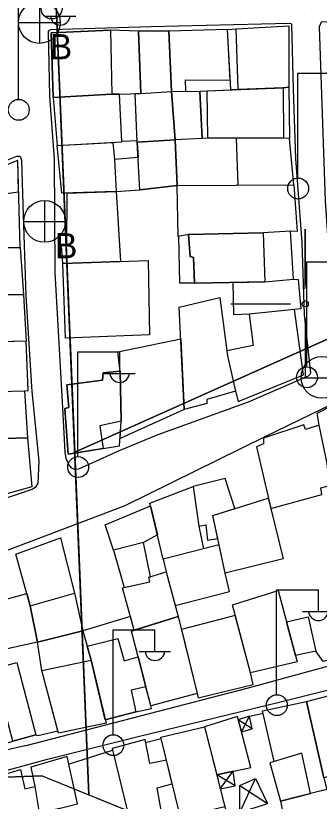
# Model space of a CAD drawing. Extents: x 417997 to 421451, y 4451742 to 4455216.
# Drawn here: x 419951.5 to 420002.3, y 4453416.7 to 4453548.3 of the extents above; entities that cross this region are included whole.
import ezdxf

# ---------------------------------------------------------------- set-up
doc = ezdxf.new("R2010")
doc.units = 0
for name, color, linetype in [('ADA', 7, 'Continuous'), ('ADAKENARI', 7, 'Continuous'), ('B_Mesken', 7, 'Continuous'), ('B_Sundurma', 7, 'Continuous'), ('B_Teras', 7, 'Continuous'), ('Default', 7, 'Continuous'), ('P_Grid', 7, 'Continuous'), ('PAFTALAMA', 7, 'Continuous'), ('PL_AYA_PARK_DINLENME', 7, 'Continuous'), ('PL_TURZM', 7, 'Continuous'), ('S_Elektrik_Diregi', 7, 'Continuous'), ('S_Rogar_Kapagi', 7, 'Continuous'), ('S_Rogar_Kapagi_Buski', 7, 'Continuous'), ('Sinir_Duvar_tek_tarafa_ait', 7, 'Continuous'), ('Sinir_Harap_Yerlesim_Alani', 7, 'Continuous'), ('TR_PARKALANI', 7, 'Continuous'), ('TR_TİC_TURIZM_K', 7, 'Continuous'), ('TR_TİCT', 7, 'Continuous'), ('Yol_Sose', 7, 'Continuous')]:
    doc.layers.add(name, color=color, linetype=linetype)

# ---------------------------------------------------------------- blocks, each defined once
blk = doc.blocks.new('POINT_DISPLAY')
at = {"layer": 'Default'}
blk.add_line((0, 0), (0, 0), dxfattribs=at)

msp = doc.modelspace()

# ---------------------------------------------------------------- linework, layer by layer
at = {"layer": 'ADA'}
msp.add_line((419963.74, 4453417.74), (419952.2, 4453694.42), dxfattribs=at)
msp.add_line((419963.74, 4453417.74), (419952.2, 4453694.42), dxfattribs=at)
at = {"layer": 'ADAKENARI'}
for p, q in [((420033.97, 4453507.61), (419961.35, 4453475.15)), ((420033.97, 4453507.61), (419961.35, 4453475.15)), ((419955.88, 4453420.93), (419903.4, 4453419.08)), ((419955.88, 4453420.93), (419903.4, 4453419.08)), ((419955.88, 4453420.93), (419978.18, 4453411.89)), ((419955.88, 4453420.93), (419978.18, 4453411.89))]:
    msp.add_line(p, q, dxfattribs=at)
at = {"layer": 'B_Mesken'}
for points in [[(419987.5, 4453535.87), (419986.94, 4453546), (419988.43, 4453546.08), (419997.25, 4453546.59), (419997.24, 4453536.3), (419996.31, 4453536.22), (419988.74, 4453535.92)], [(419968.84, 4453535.15), (419972.42, 4453535.28), (419972.05, 4453545.7), (419967.36, 4453545.87), (419957.39, 4453545.42), (419957.72, 4453534.59), (419967.58, 4453535.15), (419968.84, 4453535.15)], [(419972.42, 4453535.28), (419977.55, 4453535.61), (419977.14, 4453545.7), (419972.05, 4453545.7)], [(419979.98, 4453535.64), (419979.91, 4453537.55), (419987.41, 4453537.48), (419986.94, 4453546), (419977.14, 4453545.7), (419977.55, 4453535.61)], [(419983.68, 4453527.79), (419982.69, 4453527.69), (419982.69, 4453527.69), (419982.35, 4453535.66), (419983.53, 4453535.72), (419987.5, 4453535.87), (419988.74, 4453535.92), (419996.31, 4453536.22), (419997.24, 4453536.3), (419997.37, 4453527.71), (419996.36, 4453527.79)], [(419957.72, 4453534.59), (419958.42, 4453526.56), (419969.23, 4453527.14), (419968.84, 4453535.15), (419967.58, 4453535.15)], [(419971.82, 4453527.12), (419971.48, 4453535.25), (419972.42, 4453535.28), (419977.55, 4453535.61), (419978.17, 4453527.52)], [(419982.69, 4453527.69), (419978.17, 4453527.52), (419977.55, 4453535.61), (419982.35, 4453535.66)], [(419971.96, 4453524.54), (419968, 4453524.22), (419968.27, 4453518.83), (419972.24, 4453519.14), (419978.54, 4453519.82), (419978.17, 4453527.52), (419971.82, 4453527.12)], [(419988.43, 4453527.79), (419988.71, 4453519.88), (419998.09, 4453519.93), (419997.37, 4453527.71), (419996.36, 4453527.79)], [(419944.86, 4453509.43), (419952.21, 4453509.44), (419951.81, 4453524.05), (419943.65, 4453520.83)], [(419980.45, 4453511.64), (419978.69, 4453511.29), (419978.54, 4453519.82), (419998.09, 4453519.93), (419998.65, 4453512.15), (419997.54, 4453512.2), (419992.93, 4453511.92)], [(419968.27, 4453518.83), (419969.05, 4453507.12), (419959.33, 4453506.79), (419959.15, 4453509.71), (419960.04, 4453509.77), (419960.06, 4453518.58)], [(419993.22, 4453503.71), (419998.01, 4453504.13), (419997.54, 4453512.2), (419992.93, 4453511.92), (419980.45, 4453511.64), (419980.69, 4453507.95), (419981.25, 4453507.78), (419981.45, 4453503.48)], [(419952.21, 4453509.44), (419952.77, 4453501.54), (419944.96, 4453501.61), (419943.29, 4453501.5), (419943.1, 4453509.35), (419944.86, 4453509.43)], [(419959.81, 4453494.24), (419959.33, 4453506.79), (419973.65, 4453507.28), (419973.91, 4453494.84)], [(419990.58, 4453498.3), (419988.01, 4453498.17), (419987.92, 4453503.61), (419993.22, 4453503.71), (419998.01, 4453504.13), (419998.83, 4453504.08), (419999.27, 4453499.2), (419998.17, 4453499.09)], [(419952.77, 4453501.54), (419953.21, 4453493.74), (419945.14, 4453493.54), (419939.84, 4453493.41), (419939.67, 4453501.25), (419944.96, 4453501.61)], [(419978.86, 4453499.44), (419985.65, 4453501.05), (419986.95, 4453491.28), (419988.32, 4453485.36), (419983.51, 4453483.99), (419983.47, 4453483.3), (419979.7, 4453482.31)], [(419988.32, 4453485.36), (419988.75, 4453483.67), (419999.68, 4453488.09), (419998.17, 4453499.09), (419990.58, 4453498.3), (419991.29, 4453493.03), (419986.84, 4453492.13), (419986.95, 4453491.28)], [(419968.99, 4453488.75), (419968.58, 4453491.95), (419979.12, 4453494.17), (419979.7, 4453482.31), (419968.96, 4453477.47), (419969.15, 4453480.33)], [(419952.91, 4453485.45), (419953.55, 4453485.51), (419953.21, 4453493.74), (419939.84, 4453493.41), (419940.15, 4453485.1)], [(419966.14, 4453475.75), (419968.88, 4453476.2), (419969.15, 4453480.33), (419968.99, 4453488.75), (419966.09, 4453488.46), (419966.03, 4453487.22), (419960, 4453486.43), (419960.35, 4453482.67), (419959.67, 4453482.48), (419960.25, 4453474.8)], [(420002.32, 4453479.7), (420002, 4453481.72), (420006.92, 4453484.2), (420017.67, 4453488.19), (420019.05, 4453476.89), (420018.45, 4453476.7), (420003.65, 4453473.24)], [(419936.14, 4453477.04), (419935.67, 4453484.98), (419952.91, 4453485.45), (419953.43, 4453477.56)], [(420003.65, 4453473.24), (420002.32, 4453479.7), (420000.01, 4453478.95), (419999.73, 4453479.75), (419992.97, 4453477.52), (419992.98, 4453476.53), (419991.83, 4453476.07), (419994.2, 4453465.7), (420002.76, 4453468.09), (420002.61, 4453469.18), (420004.04, 4453469.58)], [(419953.43, 4453477.56), (419954.13, 4453469.36), (419942.56, 4453466.1), (419937.62, 4453474.03), (419938.62, 4453474.57), (419938.41, 4453477.11)], [(419988.2, 4453465.7), (419986.59, 4453470.75), (419981.18, 4453469.43), (419982.17, 4453462.78), (419983.31, 4453463), (419983.58, 4453460.44), (419985.33, 4453460.67), (419984.48, 4453464.54)], [(419982.17, 4453462.78), (419982.92, 4453458.98), (419976.16, 4453457.21), (419973.95, 4453466.59), (419981.18, 4453469.43)], [(419994.2, 4453465.7), (419996.29, 4453457.26), (419986.59, 4453454.89), (419984.48, 4453464.54), (419993.8, 4453467.45)], [(419967.85, 4453458.72), (419966.46, 4453463.01), (419974.05, 4453466.16), (419975.2, 4453461.29), (419972.89, 4453460.01)], [(419953.88, 4453449.4), (419951.48, 4453458.06), (419958.98, 4453460.78), (419961.3, 4453451.52), (419962.71, 4453445.2), (419955.12, 4453443.35)], [(419974.05, 4453454.29), (419972.89, 4453460.01), (419967.85, 4453458.72), (419969.65, 4453452.49), (419973.96, 4453453.41), (419973.96, 4453453.41), (419973.77, 4453454.21)], [(419978.2, 4453449.49), (419987.27, 4453451.82), (419986.59, 4453454.89), (419985.55, 4453459.64), (419982.92, 4453458.98), (419976.16, 4453457.21), (419976.67, 4453455.09)], [(419971.34, 4453445.35), (419969.36, 4453452.43), (419973.96, 4453453.41), (419973.77, 4453454.21), (419976.67, 4453455.09), (419978.7, 4453447.63)], [(419987.79, 4453449.59), (419995.46, 4453451.97), (419998.65, 4453440), (419990.82, 4453438.18)], [(419943.71, 4453440.82), (419942.07, 4453448.38), (419953.3, 4453451.49), (419953.88, 4453449.4), (419955.12, 4453443.35)], [(419988.27, 4453447.8), (419979.24, 4453445.43), (419981.85, 4453434.71), (419982.04, 4453434.02), (419991.25, 4453436.24), (419990.82, 4453438.18)], [(419970.7, 4453447.61), (419962.71, 4453445.2), (419963.42, 4453442.68), (419964.09, 4453440.31), (419966.47, 4453430.33), (419971.62, 4453431.63), (419974.2, 4453432.23), (419974.13, 4453432.65), (419974.13, 4453432.65), (419973.29, 4453435.84), (419971.98, 4453440.86), (419970.84, 4453445.19), (419971.34, 4453445.35)], [(419974.13, 4453432.65), (419970.84, 4453445.19), (419978.7, 4453447.63), (419981.85, 4453434.71)], [(419996.85, 4453446.74), (420000.48, 4453447.56), (420001.76, 4453441.84), (419998.36, 4453441.08)], [(419955.83, 4453438.59), (419955.12, 4453443.35), (419962.71, 4453445.2), (419964.09, 4453440.31), (419966.61, 4453429.76), (419958.63, 4453428.05)], [(419955.12, 4453443.35), (419938.36, 4453439.63), (419940.35, 4453432.64), (419942.63, 4453424.13), (419950.98, 4453426.76), (419954.85, 4453427.82), (419955.14, 4453427.67), (419958.52, 4453428.48), (419955.83, 4453438.59)], [(420000.18, 4453433.36), (420007.94, 4453435.4), (420011.55, 4453420.69), (420006.19, 4453419.3), (420005.58, 4453421.26), (420003.1, 4453420.59)], [(419994.8, 4453423.32), (419992.83, 4453431.82), (420000.18, 4453433.36), (420003.1, 4453420.59), (420003.64, 4453418.65), (420000.89, 4453417.96), (419999.42, 4453424.7)], [(419985.15, 4453421.1), (419990.88, 4453422.33), (419988.62, 4453430.86), (419983.1, 4453429.14)], [(419986.51, 4453415.74), (419986.89, 4453414.51), (419979.49, 4453412.8), (419979.08, 4453414.01), (419975.77, 4453427.4), (419975.77, 4453427.4), (419983.1, 4453429.14)], [(419976.73, 4453423.53), (419973.92, 4453422.98), (419973.13, 4453427), (419967.61, 4453425.51), (419971.3, 4453410.39), (419976.44, 4453411.73), (419975.18, 4453418.92), (419977.71, 4453419.57)], [(419959.15, 4453415.54), (419961.8, 4453416.26), (419960.06, 4453424.14), (419954.01, 4453422.39), (419954.67, 4453419.13), (419955.36, 4453414.76)], [(420000.89, 4453417.96), (419999.42, 4453424.7), (419994.04, 4453423.09), (419995.84, 4453416.67)], [(419945.42, 4453412.74), (419943.85, 4453419.5), (419952.27, 4453421.97), (419952.99, 4453418.74), (419954.67, 4453419.13), (419955.36, 4453414.76)], [(420011.55, 4453420.69), (420006.19, 4453419.3), (419995.84, 4453416.67), (419998.98, 4453401), (420002.21, 4453401.84), (420002.58, 4453402.4), (420006.9, 4453403.13), (420015, 4453405.16), (420011.98, 4453418.74)]]:
    msp.add_lwpolyline(points, close=True, dxfattribs=at)
at = {"layer": 'B_Sundurma'}
for p, q in [((419989.29, 4453428.3), (419990.64, 4453430.91)), ((419991.12, 4453428.8), (419988.76, 4453430.33)), ((419985.75, 4453418.72), (419987.92, 4453421.7)), ((419988.24, 4453419.24), (419985.15, 4453421.1)), ((419989.04, 4453414.8), (419991.68, 4453420.49)), ((419989.01, 4453419.33), (419993.68, 4453416.31))]:
    msp.add_line(p, q, dxfattribs=at)
for points in [[(419989.29, 4453428.3), (419991.12, 4453428.8), (419990.64, 4453430.91), (419988.76, 4453430.33)], [(419985.75, 4453418.72), (419988.24, 4453419.24), (419987.92, 4453421.7), (419985.15, 4453421.1)], [(419989.04, 4453414.8), (419989.01, 4453419.33), (419991.68, 4453420.49), (419993.68, 4453416.31), (419993.35, 4453416.1)]]:
    msp.add_lwpolyline(points, close=True, dxfattribs=at)
at = {"layer": 'B_Teras'}
for points in [[(419988.74, 4453535.92), (419988.43, 4453546.08), (419997.25, 4453546.59), (419997.24, 4453536.3), (419996.31, 4453536.22)], [(419957.72, 4453534.59), (419957.39, 4453545.42), (419967.36, 4453545.87), (419967.58, 4453535.15)], [(419983.68, 4453527.79), (419983.53, 4453535.72), (419996.31, 4453536.22), (419996.36, 4453527.79)], [(419978.17, 4453527.52), (419978.54, 4453519.82), (419972.24, 4453519.14), (419971.82, 4453527.12)], [(419944.35, 4453514.25), (419948.01, 4453514.77), (419948.23, 4453518.3), (419951.95, 4453518.76), (419951.81, 4453524.05), (419943.65, 4453520.83)], [(419981.45, 4453503.48), (419981.25, 4453507.78), (419980.69, 4453507.95), (419980.45, 4453511.64), (419992.93, 4453511.92), (419993.22, 4453503.71)], [(419960.25, 4453474.8), (419959.67, 4453482.48), (419960.35, 4453482.67), (419960, 4453486.43), (419966.03, 4453487.22), (419966.09, 4453488.46), (419968.99, 4453488.75), (419969.15, 4453480.33), (419965.54, 4453479.56), (419966.14, 4453475.75)], [(419953.88, 4453449.4), (419961.3, 4453451.52), (419962.71, 4453445.2), (419955.12, 4453443.35)], [(419963.42, 4453442.68), (419968.55, 4453443.95), (419969.65, 4453440.2), (419971.98, 4453440.86), (419973.29, 4453435.84), (419970.79, 4453435.27), (419971.62, 4453431.63), (419966.47, 4453430.33), (419964.09, 4453440.31)], [(419947.71, 4453438.83), (419951.62, 4453439.93), (419954.85, 4453427.82), (419950.98, 4453426.76)], [(419955.83, 4453438.59), (419964.09, 4453440.31), (419966.61, 4453429.76), (419958.63, 4453428.05)], [(419975.77, 4453427.4), (419983.1, 4453429.14), (419986.51, 4453415.74), (419979.08, 4453414.01)]]:
    msp.add_lwpolyline(points, close=True, dxfattribs=at)
at = {"layer": 'P_Grid'}
for p, q in [((420000, 4453512.5), (420000, 4453503.12)), ((419987.5, 4453500), (419996.88, 4453500)), ((420000, 4453500), (420000, 4453500)), ((420000, 4453496.88), (420000, 4453487.5))]:
    msp.add_line(p, q, dxfattribs=at)
at = {"layer": 'PAFTALAMA'}
for p, q in [((420000, 4453502.5), (420000, 4453512.5)), ((420000, 4453502.5), (420000, 4453512.5)), ((419987.5, 4453500), (419997.5, 4453500)), ((419987.5, 4453500), (419997.5, 4453500)), ((420000, 4453497.5), (420000, 4453487.5)), ((420000, 4453497.5), (420000, 4453487.5))]:
    msp.add_line(p, q, dxfattribs=at)
msp.add_circle((420000, 4453500), 0.5, dxfattribs=at)
msp.add_circle((420000, 4453500), 0.5, dxfattribs=at)
at = {"layer": 'PL_AYA_PARK_DINLENME'}
msp.add_lwpolyline([(419961.35, 4453475.15), (419952.2, 4453694.42), (419939.23, 4453693.51), (419936.24, 4453693.29), (419939.48, 4453615.5), (419914.93, 4453613.25), (419917.11, 4453561.14), (419919.26, 4453509.4), (419938.37, 4453510.08), (419942.11, 4453420.44), (419955.88, 4453420.93), (419963.74, 4453417.74), (419961.35, 4453475.15)], dxfattribs=at)
msp.add_lwpolyline([(419961.35, 4453475.15), (419952.2, 4453694.42), (419939.23, 4453693.51), (419936.24, 4453693.29), (419939.48, 4453615.5), (419914.93, 4453613.25), (419917.11, 4453561.14), (419919.26, 4453509.4), (419938.37, 4453510.08), (419942.11, 4453420.44), (419955.88, 4453420.93), (419963.74, 4453417.74), (419961.35, 4453475.15)], dxfattribs=at)
at = {"layer": 'PL_TURZM'}
for points in [[(419952.2, 4453694.42), (419961.35, 4453475.15), (420033.97, 4453507.61), (420076.07, 4453526.42), (420080.95, 4453533.45), (420084.07, 4453583.1), (420084.15, 4453587.46), (420083.82, 4453591.81), (420083.1, 4453596.1), (420081.99, 4453600.32), (420080.49, 4453604.41), (420078.63, 4453608.35), (420076.41, 4453612.1), (420073.86, 4453615.64), (420070.99, 4453618.92), (420067.84, 4453621.93)], [(419952.2, 4453694.42), (419961.35, 4453475.15), (420033.97, 4453507.61), (420076.07, 4453526.42), (420080.95, 4453533.45), (420084.07, 4453583.1), (420084.15, 4453587.46), (420083.82, 4453591.81), (420083.1, 4453596.1), (420081.99, 4453600.32), (420080.49, 4453604.41), (420078.63, 4453608.35), (420076.41, 4453612.1), (420073.86, 4453615.64), (420070.99, 4453618.92), (420067.84, 4453621.93)], [(419961.35, 4453475.15), (419963.74, 4453417.74), (419978.18, 4453411.89), (419988.41, 4453401.25), (419997.92, 4453389.08), (420007.85, 4453361.47), (420006.28, 4453340.53), (420065.42, 4453341.09), (420065.91, 4453348.58), (420076.74, 4453514.23), (420080.95, 4453533.45), (420076.07, 4453526.42), (420033.97, 4453507.61), (419961.35, 4453475.15)], [(419961.35, 4453475.15), (419963.74, 4453417.74), (419978.18, 4453411.89), (419988.41, 4453401.25), (419997.92, 4453389.08), (420007.85, 4453361.47), (420006.28, 4453340.53), (420065.42, 4453341.09), (420065.91, 4453348.58), (420076.74, 4453514.23), (420080.95, 4453533.45), (420076.07, 4453526.42), (420033.97, 4453507.61), (419961.35, 4453475.15)]]:
    msp.add_lwpolyline(points, dxfattribs=at)
at = {"layer": 'S_Elektrik_Diregi'}
for p, q in [((419951.92, 4453534.35), (419951.92, 4453551.85)), ((419956.26, 4453548.21), (419961.51, 4453548.21)), ((419998.76, 4453521.17), (419998.76, 4453538.67)), ((419998.76, 4453538.67), (420005.76, 4453538.67)), ((420000.25, 4453489.55), (420000.25, 4453507.05)), ((420000.25, 4453507.05), (420007.25, 4453507.05)), ((419961.89, 4453474.49), (419961.89, 4453491.99)), ((419961.89, 4453491.99), (419968.89, 4453491.99)), ((419968.89, 4453488.49), (419968.89, 4453491.99)), ((419966.23, 4453488.35), (419971.48, 4453488.35)), ((419995.2, 4453434.6), (419995.2, 4453452.1)), ((419995.2, 4453452.1), (420002.2, 4453452.1)), ((420002.2, 4453448.6), (420002.2, 4453452.1)), ((419999.54, 4453448.46), (420004.79, 4453448.46)), ((419967.79, 4453427.89), (419967.79, 4453445.39)), ((419967.79, 4453445.39), (419974.79, 4453445.39)), ((419974.79, 4453441.89), (419974.79, 4453445.39)), ((419972.13, 4453441.75), (419977.38, 4453441.75))]:
    msp.add_line(p, q, dxfattribs=at)
for centre in [(419957.47, 4453549.51), (419951.96, 4453532.52), (419998.8, 4453519.33), (420000.29, 4453487.71), (419961.92, 4453472.66), (419995.24, 4453432.76), (419967.82, 4453426.06)]:
    msp.add_circle(centre, 1.75, dxfattribs=at)
for centre in [(419958.92, 4453548.37), (419968.89, 4453488.5), (420002.2, 4453448.61), (419974.79, 4453441.91)]:
    msp.add_arc(centre, 1.66, 184.8384, 355.1464, dxfattribs=at)
at = {"layer": 'S_Rogar_Kapagi'}
msp.add_line((419999.27, 4453487.62), (420006.27, 4453487.62), dxfattribs=at)
msp.add_circle((420002.79, 4453487.69), 3.5, dxfattribs=at)
at = {"layer": 'S_Rogar_Kapagi_Buski'}
for p, q in [((419955.43, 4453550.66), (419955.43, 4453543.66)), ((419951.93, 4453547.16), (419958.93, 4453547.16)), ((419956.3, 4453517.32), (419956.3, 4453510.32)), ((419952.8, 4453513.82), (419959.8, 4453513.82))]:
    msp.add_line(p, q, dxfattribs=at)
for centre in [(419955.43, 4453547.16), (419956.3, 4453513.82)]:
    msp.add_circle(centre, 3.5, dxfattribs=at)
at = {"layer": 'Sinir_Duvar_tek_tarafa_ait'}
for points in [[(419971.81, 4453527.3), (419969.23, 4453527.22)], [(419982.1, 4453503.49), (419978.99, 4453503.5), (419978.81, 4453511.32)], [(420007.01, 4453441.22), (420002.99, 4453440.08), (420001.76, 4453441.84)], [(419990.64, 4453430.91), (419992.93, 4453431.41)], [(419973.23, 4453426.49), (419975.82, 4453427.19)], [(419960.33, 4453422.9), (419967.68, 4453425.23)]]:
    msp.add_lwpolyline(points, dxfattribs=at)
at = {"layer": 'Sinir_Harap_Yerlesim_Alani'}
msp.add_lwpolyline([(419967.72, 4453527.06), (419968, 4453524.22), (419968.27, 4453518.83), (419959.19, 4453518.55), (419958.42, 4453526.56)], close=True, dxfattribs=at)
at = {"layer": 'TR_TİC_TURIZM_K'}
msp.add_lwpolyline([(420065.42, 4453341.09), (420065.91, 4453348.58), (420076.74, 4453514.23), (420080.95, 4453533.45), (420076.07, 4453526.42), (420033.97, 4453507.61), (419961.35, 4453475.15), (419963.74, 4453417.74), (419978.18, 4453411.89), (419988.41, 4453401.25), (419997.92, 4453389.08), (420007.85, 4453361.47), (420006.28, 4453340.53), (420065.42, 4453341.09)], dxfattribs=at)
msp.add_lwpolyline([(420065.42, 4453341.09), (420065.91, 4453348.58), (420076.74, 4453514.23), (420080.95, 4453533.45), (420076.07, 4453526.42), (420033.97, 4453507.61), (419961.35, 4453475.15), (419963.74, 4453417.74), (419978.18, 4453411.89), (419988.41, 4453401.25), (419997.92, 4453389.08), (420007.85, 4453361.47), (420006.28, 4453340.53), (420065.42, 4453341.09)], dxfattribs=at)
at = {"layer": 'TR_TİCT'}
msp.add_lwpolyline([(419952.2, 4453694.42), (419961.35, 4453475.15), (420033.97, 4453507.61), (420076.07, 4453526.42), (420080.95, 4453533.45), (420084.07, 4453583.1), (420084.15, 4453587.46), (420083.82, 4453591.81), (420083.1, 4453596.1), (420081.99, 4453600.32), (420080.49, 4453604.41), (420078.63, 4453608.35), (420076.41, 4453612.1), (420073.86, 4453615.64), (420070.99, 4453618.92), (420067.84, 4453621.93)], dxfattribs=at)
msp.add_lwpolyline([(419952.2, 4453694.42), (419961.35, 4453475.15), (420033.97, 4453507.61), (420076.07, 4453526.42), (420080.95, 4453533.45), (420084.07, 4453583.1), (420084.15, 4453587.46), (420083.82, 4453591.81), (420083.1, 4453596.1), (420081.99, 4453600.32), (420080.49, 4453604.41), (420078.63, 4453608.35), (420076.41, 4453612.1), (420073.86, 4453615.64), (420070.99, 4453618.92), (420067.84, 4453621.93)], dxfattribs=at)
at = {"layer": 'Yol_Sose'}
for points in [[(419999.77, 4453627.59), (420000.65, 4453604.03), (420000.66, 4453579.38), (420000.65, 4453550.16), (420001.04, 4453549.67), (420015.73, 4453550.22), (420021.9, 4453550.35), (420021.84, 4453547.5), (420002.64, 4453547.19), (420002.34, 4453546.45), (420003.34, 4453517.29), (420004.95, 4453493.15), (420005.97, 4453491.95), (420007.34, 4453491.93), (420018.83, 4453497.04), (420027.38, 4453501.09), (420028.13, 4453501.91), (420028.45, 4453512.9), (420030.5, 4453543.03), (420032.65, 4453566.18), (420035.07, 4453595.21), (420036.42, 4453622.7)], [(419968.91, 4453475.45), (419962, 4453472.29), (419961.3, 4453472.24), (419960.85, 4453472.45), (419960.35, 4453473.12), (419959.9, 4453474.08), (419959.75, 4453475.14), (419959.34, 4453482.6), (419958.09, 4453505.29), (419957.97, 4453524.28), (419957.19, 4453534.79), (419956.94, 4453545.62), (419957.1, 4453545.87), (419957.34, 4453545.99), (419974.13, 4453546.49), (419997.28, 4453547.06), (419997.58, 4453547), (419997.7, 4453546.88), (419997.95, 4453535.98), (419998.38, 4453524.39), (419999.44, 4453510.29), (419999.83, 4453498.18), (420000.89, 4453488.42), (420000.79, 4453488.18), (420000.51, 4453487.87), (419990.41, 4453483.56), (419975.27, 4453478.09)], [(419943.47, 4453521.49), (419951.65, 4453524.75), (419952.11, 4453524.74), (419952.25, 4453524.59), (419952.41, 4453524.09), (419952.64, 4453516.67), (419953.14, 4453501.34), (419954.13, 4453485.3), (419955.33, 4453473.64), (419955.19, 4453469.96), (419954.76, 4453469.3), (419954.32, 4453468.95), (419943.08, 4453465.16)], [(419952.98, 4453425.93), (419942.65, 4453423.57), (419942.32, 4453423.65), (419942.02, 4453424.01), (419939.24, 4453435.14), (419936.32, 4453449.84), (419936.51, 4453451.56), (419937.02, 4453452.37), (419938.32, 4453453.76), (419939.89, 4453454.81), (419942.18, 4453455.8), (419969.79, 4453466.24), (419993.28, 4453477.81), (420010.57, 4453486.18), (420017.27, 4453488.87), (420017.67, 4453488.87), (420018.15, 4453488.55), (420018.54, 4453487.54), (420019.81, 4453476.27)], [(419975.27, 4453478.09), (419968.91, 4453475.45)], [(420019.81, 4453476.27), (420021.32, 4453455.84), (420022.03, 4453444.48), (420021.79, 4453444.16), (420021.17, 4453443.84), (420007.37, 4453440.24), (419990.22, 4453435.54), (419973.82, 4453431.31), (419952.94, 4453425.92)], [(419956.8, 4453423.72), (419972.22, 4453427.57), (419995.62, 4453433.27), (420012.84, 4453437.59), (420022.12, 4453439.76), (420022.47, 4453439.72), (420022.72, 4453439.6), (420023.07, 4453439.09), (420024.23, 4453429.04), (420026.72, 4453407.89), (420026.31, 4453407.45), (420025.66, 4453407.05), (420014.5, 4453404.37), (419985.61, 4453397.53), (419958.46, 4453391.16), (419951.26, 4453389.51), (419950.83, 4453389.68), (419950.59, 4453390.02), (419948.97, 4453396.74), (419945.46, 4453410.15), (419943.19, 4453419.46), (419943.32, 4453419.8), (419943.85, 4453420.2)], [(419943.85, 4453420.2), (419956.8, 4453423.72)]]:
    msp.add_lwpolyline(points, dxfattribs=at)

# ---------------------------------------------------------------- block references
at = {"layer": 'TR_PARKALANI', "xscale": 0.1, "yscale": 0.10000000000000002}
for p in [(419956.11, 4453543.88), (419956.11, 4453543.88), (419956.85, 4453533.08), (419956.85, 4453533.08), (419954.48, 4453525.09), (419954.48, 4453525.09), (419957.29, 4453516.8), (419957.29, 4453516.8), (419951.82, 4453513.99), (419951.82, 4453513.99), (419957.66, 4453506.22), (419957.66, 4453506.22), (419954.74, 4453500.42), (419954.74, 4453500.42), (419958.25, 4453499.34), (419958.25, 4453499.34), (419953.22, 4453495.13), (419953.22, 4453495.13), (419959.51, 4453490.31), (419959.51, 4453490.31), (419957.37, 4453480.7), (419957.37, 4453480.7), (419954.74, 4453474.47), (419954.74, 4453474.47), (419958.99, 4453472.41), (419958.99, 4453472.41), (419953.22, 4453469.18), (419953.22, 4453469.18), (419959.66, 4453464.56), (419959.66, 4453464.56), (419960.18, 4453457.31), (419960.18, 4453457.31), (419955.53, 4453453.78), (419955.53, 4453453.78), (419959.25, 4453449.65), (419959.25, 4453449.65), (419957.73, 4453444.36), (419957.73, 4453444.36), (419955.53, 4453439.49), (419955.53, 4453439.49), (419955.53, 4453437.61), (419955.53, 4453437.61), (419959.25, 4453435.36), (419959.25, 4453435.36), (419957.73, 4453430.07), (419957.73, 4453430.07), (419955.53, 4453423.32), (419955.53, 4453423.32)]:
    msp.add_blockref('POINT_DISPLAY', p, dxfattribs=at)

# ---------------------------------------------------------------- texts
at = {"layer": 'S_Rogar_Kapagi_Buski'}
for p in [(419957.18, 4453541), (419958.05, 4453507.66)]:
    msp.add_text('B', height=4.2, dxfattribs=at).set_placement(p)

doc.saveas('drawing.dxf')
